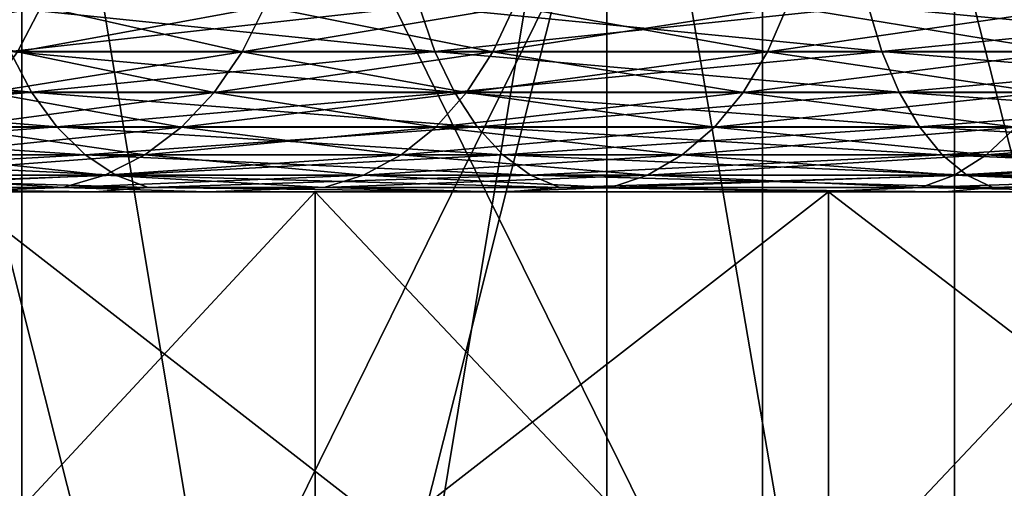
# Model space of a CAD drawing. Header units: metres. Extents: x -30 to 30, y -76 to 64.
# Tile 462 of 541: x -6.473 to -5.022, y 62.563 to 63.253. Entities that reach past the tile are written whole.
import ezdxf

# ---------------------------------------------------------------- set-up
doc = ezdxf.new("R2010")
doc.units = ezdxf.units.M
doc.layers.add('solid_508511', color=7, linetype='CONTINUOUS')

msp = doc.modelspace()

# ---------------------------------------------------------------- linework, layer by layer
at = {"layer": 'solid_508511'}
for points in [[(-6.890625, 58.5, -29.197933), (-6.890593, 64.5, -29.197941), (-5.378482, 64.5, -29.513924)], [(-5.378417, 58.5, -29.513939), (-6.890625, 58.5, -29.197933), (-5.378482, 64.5, -29.513924)], [(-6.890625, 58.5, 29.197933), (-5.378417, 58.5, 29.513939), (-6.890593, 64.5, 29.197941)], [(-5.378417, 58.5, 29.513939), (-5.378482, 64.5, 29.513924), (-6.890593, 64.5, 29.197941)], [(-5.09544, 61.599998, -27.023813), (-5.09545, 64.5, -27.023811), (-6.526494, 64.5, -26.714315)], [(-6.526484, 61.599998, -26.714321), (-5.09544, 61.599998, -27.023813), (-6.526494, 64.5, -26.714315)], [(-6.526484, 61.599998, 26.714321), (-6.526494, 64.5, 26.714315), (-5.09545, 64.5, 27.023811)], [(-5.09544, 61.599998, 27.023813), (-6.526484, 61.599998, 26.714321), (-5.09545, 64.5, 27.023811)], [(-5.378417, 58.5, -29.513939), (-5.378482, 64.5, -29.513924), (-3.851947, 64.5, -29.75168)], [(-3.851946, 58.5, 29.75168), (-3.851947, 64.5, 29.75168), (-5.378482, 64.5, 29.513924)], [(-5.378417, 58.5, 29.513939), (-3.851946, 58.5, 29.75168), (-5.378482, 64.5, 29.513924)], [(-3.851946, 58.5, -29.75168), (-5.378417, 58.5, -29.513939), (-3.851947, 64.5, -29.75168)], [(-3.649952, 61.599998, -27.256702), (-3.649901, 64.5, -27.25671), (-5.09545, 64.5, -27.023811)], [(-5.09544, 61.599998, -27.023813), (-3.649952, 61.599998, -27.256702), (-5.09545, 64.5, -27.023811)], [(-5.09544, 61.599998, 27.023813), (-5.09545, 64.5, 27.023811), (-3.649901, 64.5, 27.25671)], [(-3.649952, 61.599998, 27.256702), (-5.09544, 61.599998, 27.023813), (-3.649901, 64.5, 27.25671)], [(-6.469814, 58.799999, 11.848692), (-6.469815, 64, 11.848692), (-7.298605, 64, 11.356952)], [(-7.298604, 58.799999, 11.356953), (-6.469814, 58.799999, 11.848692), (-7.298605, 64, 11.356952)], [(-7.298604, 58.799999, -11.356953), (-7.298604, 64, -11.356953), (-6.469814, 64, -11.848692)], [(-6.469814, 58.799999, -11.848692), (-7.298604, 58.799999, -11.356953), (-6.469814, 64, -11.848692)], [(-5.608002, 58.799999, 12.280078), (-5.608003, 64, 12.280078), (-6.469815, 64, 11.848692)], [(-6.469814, 58.799999, 11.848692), (-5.608002, 58.799999, 12.280078), (-6.469815, 64, 11.848692)], [(-6.469814, 58.799999, -11.848692), (-6.469814, 64, -11.848692), (-5.608002, 64, -12.280078)], [(-5.608002, 58.799999, -12.280078), (-6.469814, 58.799999, -11.848692), (-5.608002, 64, -12.280078)], [(-4.717698, 58.799999, 12.648847), (-4.717699, 64, 12.648847), (-5.608003, 64, 12.280078)], [(-5.608002, 58.799999, 12.280078), (-4.717698, 58.799999, 12.648847), (-5.608003, 64, 12.280078)], [(-5.608002, 58.799999, -12.280078), (-5.608002, 64, -12.280078), (-4.717698, 64, -12.648847)], [(-4.717698, 58.799999, -12.648847), (-5.608002, 58.799999, -12.280078), (-4.717698, 64, -12.648847)], [(-6.441328, 63.272865, -3.947251), (-6.476339, 63.205917, -3.968706), (-6.767756, 63.205917, -3.448344)], [(-6.731169, 63.272865, -3.429702), (-6.441328, 63.272865, -3.947251), (-6.767756, 63.205917, -3.448344)], [(-6.441328, 63.272865, 3.947251), (-6.731169, 63.272865, 3.429702), (-6.476339, 63.205917, 3.968706)], [(-5.861198, 63.206425, -8.596799), (-5.884282, 63.273426, -8.630656), (-6.512798, 63.273426, -8.16679)], [(-6.487249, 63.206425, -8.134752), (-5.861198, 63.206425, -8.596799), (-6.512798, 63.273426, -8.16679)], [(-6.487249, 63.206425, 8.134752), (-6.512798, 63.273426, 8.16679), (-5.884282, 63.273426, 8.630656)], [(-5.861198, 63.206425, 8.596799), (-6.487249, 63.206425, 8.134752), (-5.884282, 63.273426, 8.630656)], [(-6.111774, 63.272865, -4.440464), (-6.144994, 63.205917, -4.464599), (-6.476339, 63.205917, -3.968706)], [(-6.441328, 63.272865, -3.947251), (-6.111774, 63.272865, -4.440464), (-6.476339, 63.205917, -3.968706)], [(-6.441328, 63.272865, 3.947251), (-6.476339, 63.205917, 3.968706), (-6.144994, 63.205917, 4.464599)], [(-6.111774, 63.272865, 4.440464), (-6.441328, 63.272865, 3.947251), (-6.144994, 63.205917, 4.464599)], [(-5.744539, 63.272865, -4.9063), (-5.775763, 63.205917, -4.932967), (-6.144994, 63.205917, -4.464599)], [(-6.111774, 63.272865, -4.440464), (-5.744539, 63.272865, -4.9063), (-6.144994, 63.205917, -4.464599)], [(-6.111774, 63.272865, 4.440464), (-6.144994, 63.205917, 4.464599), (-5.775763, 63.205917, 4.932967)], [(-5.744539, 63.272865, 4.9063), (-6.111774, 63.272865, 4.440464), (-5.775763, 63.205917, 4.932967)], [(-5.20237, 63.206425, -9.010769), (-5.222858, 63.273426, -9.046256), (-5.884282, 63.273426, -8.630656)], [(-5.861198, 63.206425, -8.596799), (-5.20237, 63.206425, -9.010769), (-5.884282, 63.273426, -8.630656)], [(-5.861198, 63.206425, 8.596799), (-5.884282, 63.273426, 8.630656), (-5.222858, 63.273426, 9.046256)], [(-5.20237, 63.206425, 9.010769), (-5.861198, 63.206425, 8.596799), (-5.222858, 63.273426, 9.046256)], [(-5.341887, 63.272865, -5.341887), (-5.370922, 63.205917, -5.370922), (-5.775763, 63.205917, -4.932967)], [(-5.744539, 63.272865, -4.9063), (-5.341887, 63.272865, -5.341887), (-5.775763, 63.205917, -4.932967)], [(-5.744539, 63.272865, 4.9063), (-5.775763, 63.205917, 4.932967), (-5.370922, 63.205917, 5.370922)], [(-5.341887, 63.272865, 5.341887), (-5.744539, 63.272865, 4.9063), (-5.370922, 63.205917, 5.370922)], [(-4.9063, 63.272865, -5.744539), (-4.932967, 63.205917, -5.775763), (-5.370922, 63.205917, -5.370922)], [(-5.341887, 63.272865, -5.341887), (-4.9063, 63.272865, -5.744539), (-5.370922, 63.205917, -5.370922)], [(-5.341887, 63.272865, 5.341887), (-5.370922, 63.205917, 5.370922), (-4.932967, 63.205917, 5.775763)], [(-4.9063, 63.272865, 5.744539), (-5.341887, 63.272865, 5.341887), (-4.932967, 63.205917, 5.775763)], [(-4.514447, 63.206425, -9.374346), (-4.532227, 63.273426, -9.411265), (-5.222858, 63.273426, -9.046256)], [(-5.20237, 63.206425, -9.010769), (-4.514447, 63.206425, -9.374346), (-5.222858, 63.273426, -9.046256)], [(-5.20237, 63.206425, 9.010769), (-5.222858, 63.273426, 9.046256), (-4.532227, 63.273426, 9.411265)], [(-4.514447, 63.206425, 9.374346), (-5.20237, 63.206425, 9.010769), (-4.532227, 63.273426, 9.411265)], [(-6.455473, 63.146667, -8.094908), (-6.487249, 63.206425, -8.134752), (-7.07702, 63.206425, -7.627213)], [(-7.042356, 63.146667, -7.589855), (-6.455473, 63.146667, -8.094908), (-7.07702, 63.206425, -7.627213)], [(-6.455473, 63.146667, 8.094908), (-7.042356, 63.146667, 7.589855), (-6.487249, 63.206425, 8.134752)], [(-6.144994, 63.205917, -4.464599), (-6.186285, 63.146225, -4.494599), (-6.519857, 63.146225, -3.995373)], [(-6.476339, 63.205917, -3.968706), (-6.144994, 63.205917, -4.464599), (-6.519857, 63.146225, -3.995373)], [(-6.476339, 63.205917, 3.968706), (-6.519857, 63.146225, 3.995373), (-6.186285, 63.146225, 4.494599)], [(-5.832489, 63.146667, -8.55469), (-5.861198, 63.206425, -8.596799), (-6.487249, 63.206425, -8.134752)], [(-6.455473, 63.146667, -8.094908), (-5.832489, 63.146667, -8.55469), (-6.487249, 63.206425, -8.134752)], [(-6.455473, 63.146667, 8.094908), (-6.487249, 63.206425, 8.134752), (-5.861198, 63.206425, 8.596799)], [(-6.144994, 63.205917, 4.464599), (-6.476339, 63.205917, 3.968706), (-6.186285, 63.146225, 4.494599)], [(-5.832489, 63.146667, 8.55469), (-6.455473, 63.146667, 8.094908), (-5.861198, 63.206425, 8.596799)], [(-5.775763, 63.205917, -4.932967), (-5.814573, 63.146225, -4.966114), (-6.186285, 63.146225, -4.494599)], [(-6.144994, 63.205917, -4.464599), (-5.775763, 63.205917, -4.932967), (-6.186285, 63.146225, -4.494599)], [(-6.144994, 63.205917, 4.464599), (-6.186285, 63.146225, 4.494599), (-5.814573, 63.146225, 4.966114)], [(-5.775763, 63.205917, 4.932967), (-6.144994, 63.205917, 4.464599), (-5.814573, 63.146225, 4.966114)], [(-5.176888, 63.146667, -8.966633), (-5.20237, 63.206425, -9.010769), (-5.861198, 63.206425, -8.596799)], [(-5.832489, 63.146667, -8.55469), (-5.176888, 63.146667, -8.966633), (-5.861198, 63.206425, -8.596799)], [(-5.832489, 63.146667, 8.55469), (-5.861198, 63.206425, 8.596799), (-5.20237, 63.206425, 9.010769)], [(-5.176888, 63.146667, 8.966633), (-5.832489, 63.146667, 8.55469), (-5.20237, 63.206425, 9.010769)], [(-5.370922, 63.205917, -5.370922), (-5.407012, 63.146225, -5.407012), (-5.814573, 63.146225, -4.966114)], [(-5.775763, 63.205917, -4.932967), (-5.370922, 63.205917, -5.370922), (-5.814573, 63.146225, -4.966114)], [(-5.775763, 63.205917, 4.932967), (-5.814573, 63.146225, 4.966114), (-5.407012, 63.146225, 5.407012)], [(-5.370922, 63.205917, 5.370922), (-5.775763, 63.205917, 4.932967), (-5.407012, 63.146225, 5.407012)], [(-4.932967, 63.205917, -5.775763), (-4.966114, 63.146225, -5.814573), (-5.407012, 63.146225, -5.407012)], [(-5.370922, 63.205917, -5.370922), (-4.932967, 63.205917, -5.775763), (-5.407012, 63.146225, -5.407012)], [(-5.370922, 63.205917, 5.370922), (-5.407012, 63.146225, 5.407012), (-4.966114, 63.146225, 5.814573)], [(-4.932967, 63.205917, 5.775763), (-5.370922, 63.205917, 5.370922), (-4.966114, 63.146225, 5.814573)], [(-4.492335, 63.146667, -9.328429), (-4.514447, 63.206425, -9.374346), (-5.20237, 63.206425, -9.010769)], [(-5.176888, 63.146667, -8.966633), (-4.492335, 63.146667, -9.328429), (-5.20237, 63.206425, -9.010769)], [(-5.176888, 63.146667, 8.966633), (-5.20237, 63.206425, 9.010769), (-4.514447, 63.206425, 9.374346)], [(-4.492335, 63.146667, 9.328429), (-5.176888, 63.146667, 8.966633), (-4.514447, 63.206425, 9.374346)], [(-6.418256, 63.095631, -8.048239), (-6.455473, 63.146667, -8.094908), (-7.042356, 63.146667, -7.589855)], [(-7.001755, 63.095631, -7.546097), (-6.418256, 63.095631, -8.048239), (-7.042356, 63.146667, -7.589855)], [(-7.001755, 63.095631, 7.546097), (-7.042356, 63.146667, 7.589855), (-6.455473, 63.146667, 8.094908)], [(-6.418256, 63.095631, 8.048239), (-7.001755, 63.095631, 7.546097), (-6.455473, 63.146667, 8.094908)], [(-6.186285, 63.146225, -4.494599), (-6.234629, 63.095261, -4.529723), (-6.570807, 63.095261, -4.026596)], [(-6.519857, 63.146225, -3.995373), (-6.186285, 63.146225, -4.494599), (-6.570807, 63.095261, -4.026596)], [(-6.519857, 63.146225, 3.995373), (-6.570807, 63.095261, 4.026596), (-6.234629, 63.095261, 4.529723)], [(-6.186285, 63.146225, 4.494599), (-6.519857, 63.146225, 3.995373), (-6.234629, 63.095261, 4.529723)], [(-5.798863, 63.095631, -8.505371), (-5.832489, 63.146667, -8.55469), (-6.455473, 63.146667, -8.094908)], [(-6.418256, 63.095631, -8.048239), (-5.798863, 63.095631, -8.505371), (-6.455473, 63.146667, -8.094908)], [(-6.418256, 63.095631, 8.048239), (-6.455473, 63.146667, 8.094908), (-5.832489, 63.146667, 8.55469)], [(-5.798863, 63.095631, 8.505371), (-6.418256, 63.095631, 8.048239), (-5.832489, 63.146667, 8.55469)], [(-5.814573, 63.146225, -4.966114), (-5.860012, 63.095261, -5.004923), (-6.234629, 63.095261, -4.529723)], [(-6.186285, 63.146225, -4.494599), (-5.814573, 63.146225, -4.966114), (-6.234629, 63.095261, -4.529723)], [(-6.186285, 63.146225, 4.494599), (-6.234629, 63.095261, 4.529723), (-5.860012, 63.095261, 5.004923)], [(-5.814573, 63.146225, 4.966114), (-6.186285, 63.146225, 4.494599), (-5.860012, 63.095261, 5.004923)], [(-5.407012, 63.146225, -5.407012), (-5.449265, 63.095261, -5.449265), (-5.860012, 63.095261, -5.004923)], [(-5.814573, 63.146225, -4.966114), (-5.407012, 63.146225, -5.407012), (-5.860012, 63.095261, -5.004923)], [(-5.814573, 63.146225, 4.966114), (-5.860012, 63.095261, 5.004923), (-5.449265, 63.095261, 5.449265)], [(-5.147042, 63.095631, -8.914938), (-5.176888, 63.146667, -8.966633), (-5.832489, 63.146667, -8.55469)], [(-5.798863, 63.095631, -8.505371), (-5.147042, 63.095631, -8.914938), (-5.832489, 63.146667, -8.55469)], [(-5.798863, 63.095631, 8.505371), (-5.832489, 63.146667, 8.55469), (-5.176888, 63.146667, 8.966633)], [(-5.407012, 63.146225, 5.407012), (-5.814573, 63.146225, 4.966114), (-5.449265, 63.095261, 5.449265)], [(-5.147042, 63.095631, 8.914938), (-5.798863, 63.095631, 8.505371), (-5.176888, 63.146667, 8.966633)], [(-4.966114, 63.146225, -5.814573), (-5.004923, 63.095261, -5.860012), (-5.449265, 63.095261, -5.449265)], [(-5.407012, 63.146225, -5.407012), (-4.966114, 63.146225, -5.814573), (-5.449265, 63.095261, -5.449265)], [(-5.407012, 63.146225, 5.407012), (-5.449265, 63.095261, 5.449265), (-5.004923, 63.095261, 5.860012)], [(-4.966114, 63.146225, 5.814573), (-5.407012, 63.146225, 5.407012), (-5.004923, 63.095261, 5.860012)], [(-4.466435, 63.095631, -9.274649), (-4.492335, 63.146667, -9.328429), (-5.176888, 63.146667, -8.966633)], [(-5.147042, 63.095631, -8.914938), (-4.466435, 63.095631, -9.274649), (-5.176888, 63.146667, -8.966633)], [(-5.147042, 63.095631, 8.914938), (-5.176888, 63.146667, 8.966633), (-4.492335, 63.146667, 9.328429)], [(-4.466435, 63.095631, 9.274649), (-5.147042, 63.095631, 8.914938), (-4.492335, 63.146667, 9.328429)], [(-6.376514, 63.054569, -7.995896), (-6.418256, 63.095631, -8.048239), (-7.001755, 63.095631, -7.546097)], [(-6.956219, 63.054569, -7.497021), (-6.376514, 63.054569, -7.995896), (-7.001755, 63.095631, -7.546097)], [(-6.956219, 63.054569, 7.497021), (-7.001755, 63.095631, 7.546097), (-6.418256, 63.095631, 8.048239)], [(-6.376514, 63.054569, 7.995896), (-6.956219, 63.054569, 7.497021), (-6.418256, 63.095631, 8.048239)], [(-6.234629, 63.095261, -4.529723), (-6.288833, 63.054283, -4.569104), (-6.627934, 63.054283, -4.061603)], [(-6.570807, 63.095261, -4.026596), (-6.234629, 63.095261, -4.529723), (-6.627934, 63.054283, -4.061603)], [(-6.570807, 63.095261, 4.026596), (-6.627934, 63.054283, 4.061603), (-6.288833, 63.054283, 4.569104)], [(-6.234629, 63.095261, 4.529723), (-6.570807, 63.095261, 4.026596), (-6.288833, 63.054283, 4.569104)], [(-5.76115, 63.054569, -8.450056), (-5.798863, 63.095631, -8.505371), (-6.418256, 63.095631, -8.048239)], [(-6.376514, 63.054569, -7.995896), (-5.76115, 63.054569, -8.450056), (-6.418256, 63.095631, -8.048239)], [(-6.376514, 63.054569, 7.995896), (-6.418256, 63.095631, 8.048239), (-5.798863, 63.095631, 8.505371)], [(-5.76115, 63.054569, 8.450056), (-6.376514, 63.054569, 7.995896), (-5.798863, 63.095631, 8.505371)], [(-5.860012, 63.095261, -5.004923), (-5.910959, 63.054283, -5.048436), (-6.288833, 63.054283, -4.569104)], [(-6.234629, 63.095261, -4.529723), (-5.860012, 63.095261, -5.004923), (-6.288833, 63.054283, -4.569104)], [(-6.234629, 63.095261, 4.529723), (-6.288833, 63.054283, 4.569104), (-5.910959, 63.054283, 5.048436)], [(-5.860012, 63.095261, 5.004923), (-6.234629, 63.095261, 4.529723), (-5.910959, 63.054283, 5.048436)], [(-5.449265, 63.095261, -5.449265), (-5.496641, 63.054283, -5.496641), (-5.910959, 63.054283, -5.048436)], [(-5.860012, 63.095261, -5.004923), (-5.449265, 63.095261, -5.449265), (-5.910959, 63.054283, -5.048436)], [(-5.860012, 63.095261, 5.004923), (-5.910959, 63.054283, 5.048436), (-5.496641, 63.054283, 5.496641)], [(-5.449265, 63.095261, 5.449265), (-5.860012, 63.095261, 5.004923), (-5.496641, 63.054283, 5.496641)], [(-5.113568, 63.054569, -8.856959), (-5.147042, 63.095631, -8.914938), (-5.798863, 63.095631, -8.505371)], [(-5.76115, 63.054569, -8.450056), (-5.113568, 63.054569, -8.856959), (-5.798863, 63.095631, -8.505371)], [(-5.76115, 63.054569, 8.450056), (-5.798863, 63.095631, 8.505371), (-5.147042, 63.095631, 8.914938)], [(-5.113568, 63.054569, 8.856959), (-5.76115, 63.054569, 8.450056), (-5.147042, 63.095631, 8.914938)], [(-5.004923, 63.095261, -5.860012), (-5.048436, 63.054283, -5.910959), (-5.496641, 63.054283, -5.496641)], [(-5.449265, 63.095261, -5.449265), (-5.004923, 63.095261, -5.860012), (-5.496641, 63.054283, -5.496641)], [(-5.449265, 63.095261, 5.449265), (-5.496641, 63.054283, 5.496641), (-5.048436, 63.054283, 5.910959)], [(-5.004923, 63.095261, 5.860012), (-5.449265, 63.095261, 5.449265), (-5.048436, 63.054283, 5.910959)], [(-4.437387, 63.054569, -9.214331), (-4.466435, 63.095631, -9.274649), (-5.147042, 63.095631, -8.914938)], [(-5.113568, 63.054569, -8.856959), (-4.437387, 63.054569, -9.214331), (-5.147042, 63.095631, -8.914938)], [(-5.113568, 63.054569, 8.856959), (-5.147042, 63.095631, 8.914938), (-4.466435, 63.095631, 9.274649)], [(-4.437387, 63.054569, 9.214331), (-5.113568, 63.054569, 8.856959), (-4.466435, 63.095631, 9.274649)], [(-4.529723, 63.095261, -6.234629), (-4.569104, 63.054283, -6.288833), (-5.048436, 63.054283, -5.910959)], [(-5.004923, 63.095261, -5.860012), (-4.529723, 63.095261, -6.234629), (-5.048436, 63.054283, -5.910959)], [(-5.004923, 63.095261, 5.860012), (-5.048436, 63.054283, 5.910959), (-4.569104, 63.054283, 6.288833)], [(-6.331279, 63.024494, -7.939173), (-6.376514, 63.054569, -7.995896), (-6.956219, 63.054569, -7.497021)], [(-6.906871, 63.024494, -7.443836), (-6.331279, 63.024494, -7.939173), (-6.956219, 63.054569, -7.497021)], [(-6.906871, 63.024494, 7.443836), (-6.956219, 63.054569, 7.497021), (-6.376514, 63.054569, 7.995896)], [(-6.331279, 63.024494, 7.939173), (-6.906871, 63.024494, 7.443836), (-6.376514, 63.054569, 7.995896)], [(-6.288833, 63.054283, -4.569104), (-6.347559, 63.024303, -4.611772), (-6.689827, 63.024303, -4.099531)], [(-6.627934, 63.054283, -4.061603), (-6.288833, 63.054283, -4.569104), (-6.689827, 63.024303, -4.099531)], [(-6.627934, 63.054283, 4.061603), (-6.689827, 63.024303, 4.099531), (-6.347559, 63.024303, 4.611772)], [(-6.288833, 63.054283, 4.569104), (-6.627934, 63.054283, 4.061603), (-6.347559, 63.024303, 4.611772)], [(-5.72028, 63.024494, -8.39011), (-5.76115, 63.054569, -8.450056), (-6.376514, 63.054569, -7.995896)], [(-6.331279, 63.024494, -7.939173), (-5.72028, 63.024494, -8.39011), (-6.376514, 63.054569, -7.995896)], [(-6.331279, 63.024494, 7.939173), (-6.376514, 63.054569, 7.995896), (-5.76115, 63.054569, 8.450056)], [(-5.910959, 63.054283, -5.048436), (-5.966156, 63.024303, -5.095579), (-6.347559, 63.024303, -4.611772)], [(-6.288833, 63.054283, -4.569104), (-5.910959, 63.054283, -5.048436), (-6.347559, 63.024303, -4.611772)], [(-6.288833, 63.054283, 4.569104), (-6.347559, 63.024303, 4.611772), (-5.966156, 63.024303, 5.095579)], [(-5.72028, 63.024494, 8.39011), (-6.331279, 63.024494, 7.939173), (-5.76115, 63.054569, 8.450056)], [(-5.910959, 63.054283, 5.048436), (-6.288833, 63.054283, 4.569104), (-5.966156, 63.024303, 5.095579)], [(-5.496641, 63.054283, -5.496641), (-5.54797, 63.024303, -5.54797), (-5.966156, 63.024303, -5.095579)], [(-5.910959, 63.054283, -5.048436), (-5.496641, 63.054283, -5.496641), (-5.966156, 63.024303, -5.095579)], [(-5.910959, 63.054283, 5.048436), (-5.966156, 63.024303, 5.095579), (-5.54797, 63.024303, 5.54797)], [(-5.496641, 63.054283, 5.496641), (-5.910959, 63.054283, 5.048436), (-5.54797, 63.024303, 5.54797)], [(-5.077291, 63.024494, -8.794127), (-5.113568, 63.054569, -8.856959), (-5.76115, 63.054569, -8.450056)], [(-5.72028, 63.024494, -8.39011), (-5.077291, 63.024494, -8.794127), (-5.76115, 63.054569, -8.450056)], [(-5.72028, 63.024494, 8.39011), (-5.76115, 63.054569, 8.450056), (-5.113568, 63.054569, 8.856959)], [(-5.077291, 63.024494, 8.794127), (-5.72028, 63.024494, 8.39011), (-5.113568, 63.054569, 8.856959)], [(-5.048436, 63.054283, -5.910959), (-5.095579, 63.024303, -5.966156), (-5.54797, 63.024303, -5.54797)], [(-5.496641, 63.054283, -5.496641), (-5.048436, 63.054283, -5.910959), (-5.54797, 63.024303, -5.54797)], [(-5.496641, 63.054283, 5.496641), (-5.54797, 63.024303, 5.54797), (-5.095579, 63.024303, 5.966156)], [(-5.048436, 63.054283, 5.910959), (-5.496641, 63.054283, 5.496641), (-5.095579, 63.024303, 5.966156)], [(-4.405909, 63.024494, -9.148963), (-4.437387, 63.054569, -9.214331), (-5.113568, 63.054569, -8.856959)], [(-5.077291, 63.024494, -8.794127), (-4.405909, 63.024494, -9.148963), (-5.113568, 63.054569, -8.856959)], [(-5.077291, 63.024494, 8.794127), (-5.113568, 63.054569, 8.856959), (-4.437387, 63.054569, 9.214331)], [(-4.569104, 63.054283, -6.288833), (-4.611772, 63.024303, -6.347559), (-5.095579, 63.024303, -5.966156)], [(-5.048436, 63.054283, -5.910959), (-4.569104, 63.054283, -6.288833), (-5.095579, 63.024303, -5.966156)], [(-5.048436, 63.054283, 5.910959), (-5.095579, 63.024303, 5.966156), (-4.611772, 63.024303, 6.347559)], [(-4.405909, 63.024494, 9.148963), (-5.077291, 63.024494, 8.794127), (-4.437387, 63.054569, 9.214331)], [(-4.569104, 63.054283, 6.288833), (-5.048436, 63.054283, 5.910959), (-4.611772, 63.024303, 6.347559)], [(-6.283666, 63.006157, -7.879467), (-6.331279, 63.024494, -7.939173), (-6.906871, 63.024494, -7.443836)], [(-6.854928, 63.006157, -7.387856), (-6.283666, 63.006157, -7.879467), (-6.906871, 63.024494, -7.443836)], [(-6.854928, 63.006157, 7.387856), (-6.906871, 63.024494, 7.443836), (-6.331279, 63.024494, 7.939173)], [(-6.283666, 63.006157, 7.879467), (-6.854928, 63.006157, 7.387856), (-6.331279, 63.024494, 7.939173)], [(-6.347559, 63.024303, -4.611772), (-6.409359, 63.006058, -4.656672), (-6.75496, 63.006058, -4.139444)], [(-6.689827, 63.024303, -4.099531), (-6.347559, 63.024303, -4.611772), (-6.75496, 63.006058, -4.139444)], [(-6.689827, 63.024303, 4.099531), (-6.75496, 63.006058, 4.139444), (-6.409359, 63.006058, 4.656672)], [(-6.347559, 63.024303, 4.611772), (-6.689827, 63.024303, 4.099531), (-6.409359, 63.006058, 4.656672)], [(-5.966156, 63.024303, -5.095579), (-6.024243, 63.006058, -5.145189), (-6.409359, 63.006058, -4.656672)], [(-6.347559, 63.024303, -4.611772), (-5.966156, 63.024303, -5.095579), (-6.409359, 63.006058, -4.656672)], [(-6.347559, 63.024303, 4.611772), (-6.409359, 63.006058, 4.656672), (-6.024243, 63.006058, 5.145189)], [(-5.966156, 63.024303, 5.095579), (-6.347559, 63.024303, 4.611772), (-6.024243, 63.006058, 5.145189)], [(-5.677262, 63.006157, -8.327014), (-5.72028, 63.024494, -8.39011), (-6.331279, 63.024494, -7.939173)], [(-6.283666, 63.006157, -7.879467), (-5.677262, 63.006157, -8.327014), (-6.331279, 63.024494, -7.939173)], [(-6.283666, 63.006157, 7.879467), (-6.331279, 63.024494, 7.939173), (-5.72028, 63.024494, 8.39011)], [(-5.677262, 63.006157, 8.327014), (-6.283666, 63.006157, 7.879467), (-5.72028, 63.024494, 8.39011)], [(-5.54797, 63.024303, -5.54797), (-5.601985, 63.006058, -5.601985), (-6.024243, 63.006058, -5.145189)], [(-5.966156, 63.024303, -5.095579), (-5.54797, 63.024303, -5.54797), (-6.024243, 63.006058, -5.145189)], [(-5.966156, 63.024303, 5.095579), (-6.024243, 63.006058, 5.145189), (-5.601985, 63.006058, 5.601985)], [(-5.54797, 63.024303, 5.54797), (-5.966156, 63.024303, 5.095579), (-5.601985, 63.006058, 5.601985)], [(-5.039109, 63.006157, -8.727992), (-5.077291, 63.024494, -8.794127), (-5.72028, 63.024494, -8.39011)], [(-5.677262, 63.006157, -8.327014), (-5.039109, 63.006157, -8.727992), (-5.72028, 63.024494, -8.39011)], [(-5.677262, 63.006157, 8.327014), (-5.72028, 63.024494, 8.39011), (-5.077291, 63.024494, 8.794127)], [(-5.039109, 63.006157, 8.727992), (-5.677262, 63.006157, 8.327014), (-5.077291, 63.024494, 8.794127)], [(-5.095579, 63.024303, -5.966156), (-5.145189, 63.006058, -6.024243), (-5.601985, 63.006058, -5.601985)], [(-5.54797, 63.024303, -5.54797), (-5.095579, 63.024303, -5.966156), (-5.601985, 63.006058, -5.601985)], [(-5.54797, 63.024303, 5.54797), (-5.601985, 63.006058, 5.601985), (-5.145189, 63.006058, 6.024243)], [(-5.095579, 63.024303, 5.966156), (-5.54797, 63.024303, 5.54797), (-5.145189, 63.006058, 6.024243)], [(-4.611772, 63.024303, -6.347559), (-4.656672, 63.006058, -6.409359), (-5.145189, 63.006058, -6.024243)], [(-5.095579, 63.024303, -5.966156), (-4.611772, 63.024303, -6.347559), (-5.145189, 63.006058, -6.024243)], [(-5.095579, 63.024303, 5.966156), (-5.145189, 63.006058, 6.024243), (-4.656672, 63.006058, 6.409359)], [(-4.611772, 63.024303, 6.347559), (-5.095579, 63.024303, 5.966156), (-4.656672, 63.006058, 6.409359)], [(-4.372775, 63.006157, -9.08016), (-4.405909, 63.024494, -9.148963), (-5.077291, 63.024494, -8.794127)], [(-5.039109, 63.006157, -8.727992), (-4.372775, 63.006157, -9.08016), (-5.077291, 63.024494, -8.794127)], [(-5.039109, 63.006157, 8.727992), (-5.077291, 63.024494, 8.794127), (-4.405909, 63.024494, 9.148963)], [(-4.372775, 63.006157, 9.08016), (-5.039109, 63.006157, 8.727992), (-4.405909, 63.024494, 9.148963)], [(-6.854928, 63.006157, 7.387856), (-6.362129, 63, 7.715134), (-6.934041, 63, 7.205489)], [(-6.854928, 63.006157, -7.387856), (-6.934038, 63, -7.205491), (-6.362127, 63, -7.715136)], [(-6.283666, 63.006157, 7.879467), (-6.362129, 63, 7.715134), (-6.854928, 63.006157, 7.387856)], [(-6.854928, 63.006157, -7.387856), (-6.362127, 63, -7.715136), (-6.283666, 63.006157, -7.879467)], [(-6.75496, 63.006058, -4.139444), (-6.409359, 63.006058, -4.656672), (-6.583683, 63, -4.544789)], [(-6.409359, 63.006058, 4.656672), (-6.75496, 63.006058, 4.139444), (-6.583684, 63, 4.544788)], [(-6.409359, 63.006058, 4.656672), (-6.583684, 63, 4.544788), (-6.196578, 63, 5.059881)], [(-6.409359, 63.006058, -4.656672), (-6.196577, 63, -5.059882), (-6.583683, 63, -4.544789)], [(-6.409359, 63.006058, -4.656672), (-6.024243, 63.006058, -5.145189), (-6.196577, 63, -5.059882)], [(-6.024243, 63.006058, 5.145189), (-6.409359, 63.006058, 4.656672), (-6.196578, 63, 5.059881)], [(-6.283666, 63.006157, 7.879467), (-5.752808, 63, 8.179559), (-6.362129, 63, 7.715134)], [(-6.283666, 63.006157, -7.879467), (-6.362127, 63, -7.715136), (-5.752805, 63, -8.17956)], [(-5.677262, 63.006157, 8.327014), (-5.752808, 63, 8.179559), (-6.283666, 63.006157, 7.879467)], [(-6.283666, 63.006157, -7.879467), (-5.752805, 63, -8.17956), (-5.677262, 63.006157, -8.327014)], [(-6.024243, 63.006058, 5.145189), (-6.196578, 63, 5.059881), (-5.769271, 63, 5.542158)], [(-6.024243, 63.006058, -5.145189), (-5.76927, 63, -5.542158), (-6.196577, 63, -5.059882)], [(-6.024243, 63.006058, -5.145189), (-5.601985, 63.006058, -5.601985), (-5.76927, 63, -5.542158)], [(-5.601985, 63.006058, 5.601985), (-6.024243, 63.006058, 5.145189), (-5.769271, 63, 5.542158)], [(-5.601985, 63.006058, 5.601985), (-5.769271, 63, 5.542158), (-5.304579, 63, 5.988441)], [(-5.601985, 63.006058, -5.601985), (-5.304578, 63, -5.988441), (-5.76927, 63, -5.542158)], [(-5.677262, 63.006157, 8.327014), (-5.109794, 63, 8.595929), (-5.752808, 63, 8.179559)], [(-5.677262, 63.006157, -8.327014), (-5.752805, 63, -8.17956), (-5.109791, 63, -8.595931)], [(-5.039109, 63.006157, 8.727992), (-5.109794, 63, 8.595929), (-5.677262, 63.006157, 8.327014)], [(-5.677262, 63.006157, -8.327014), (-5.109791, 63, -8.595931), (-5.039109, 63.006157, -8.727992)], [(-5.601985, 63.006058, -5.601985), (-5.145189, 63.006058, -6.024243), (-5.304578, 63, -5.988441)], [(-5.145189, 63.006058, 6.024243), (-5.601985, 63.006058, 5.601985), (-5.304579, 63, 5.988441)], [(-5.145189, 63.006058, 6.024243), (-5.304579, 63, 5.988441), (-4.805418, 63, 6.395931)], [(-5.145189, 63.006058, -6.024243), (-4.805418, 63, -6.395932), (-5.304578, 63, -5.988441)], [(-5.145189, 63.006058, -6.024243), (-4.656672, 63.006058, -6.409359), (-4.805418, 63, -6.395932)], [(-4.656672, 63.006058, 6.409359), (-5.145189, 63.006058, 6.024243), (-4.805418, 63, 6.395931)], [(-5.039109, 63.006157, 8.727992), (-4.436737, 63, 8.961882), (-5.109794, 63, 8.595929)], [(-5.039109, 63.006157, -8.727992), (-5.109791, 63, -8.595931), (-4.436735, 63, -8.961883)], [(-4.372775, 63.006157, 9.08016), (-4.436737, 63, 8.961882), (-5.039109, 63.006157, 8.727992)], [(-5.039109, 63.006157, -8.727992), (-4.436735, 63, -8.961883), (-4.372775, 63.006157, -9.08016)], [(-3.976471, 63, -22.552107), (-7.339146, 63, -22.587591), (-8.616673, 63, -22.131775)], [(-5.281149, 63, -22.282715), (-3.976471, 63, -22.552107), (-8.616673, 63, -22.131775)], [(-6.567783, 63, -21.937963), (-5.281149, 63, -22.282715), (-8.616673, 63, -22.131775)], [(-5.281149, 63, 22.282715), (-8.616673, 63, 22.131775), (-7.339146, 63, 22.587591)], [(-5.281149, 63, 22.282715), (-6.567783, 63, 21.937963), (-8.616673, 63, 22.131775)], [(-7.339154, 61.599998, -22.587593), (-7.339146, 63, -22.587591), (-6.037673, 63, -22.96974)], [(-6.037685, 61.599998, -22.969738), (-7.339154, 61.599998, -22.587593), (-6.037673, 63, -22.96974)], [(-7.339154, 61.599998, 22.587593), (-6.037685, 61.599998, 22.969738), (-7.339146, 63, 22.587591)], [(-1.331483, 63, -22.861259), (-6.037673, 63, -22.96974), (-7.339146, 63, -22.587591)], [(-2.658568, 63, -22.745153), (-1.331483, 63, -22.861259), (-7.339146, 63, -22.587591)], [(-3.976471, 63, -22.552107), (-2.658568, 63, -22.745153), (-7.339146, 63, -22.587591)], [(-2.658568, 63, 22.745153), (-7.339146, 63, 22.587591), (-6.037673, 63, 22.96974)], [(-6.037685, 61.599998, 22.969738), (-6.037673, 63, 22.96974), (-7.339146, 63, 22.587591)], [(-3.976471, 63, 22.552107), (-5.281149, 63, 22.282715), (-7.339146, 63, 22.587591)], [(-2.658568, 63, 22.745153), (-3.976471, 63, 22.552107), (-7.339146, 63, 22.587591)], [(-6.928056, 63, 4.000251), (-6.934041, 63, 7.205489), (-6.362129, 63, 7.715134)], [(-6.583683, 63, -4.544789), (-6.362127, 63, -7.715136), (-6.934038, 63, -7.205491)], [(-6.583684, 63, 4.544788), (-6.928056, 63, 4.000251), (-6.362129, 63, 7.715134)], [(-6.196578, 63, 5.059881), (-6.583684, 63, 4.544788), (-6.362129, 63, 7.715134)], [(-6.583683, 63, -4.544789), (-6.196577, 63, -5.059882), (-6.362127, 63, -7.715136)], [(-6.567783, 62, 21.937963), (-6.567783, 63, 21.937963), (-5.281149, 63, 22.282715)], [(-6.567783, 62, 21.937963), (-5.281149, 63, 22.282715), (-5.281149, 62, 22.282715)], [(-5.281149, 62, -22.282715), (-5.281149, 63, -22.282715), (-6.567783, 63, -21.937963)], [(-6.567783, 62, -21.937963), (-5.281149, 62, -22.282715), (-6.567783, 63, -21.937963)], [(-6.196578, 63, 5.059881), (-6.362129, 63, 7.715134), (-5.752808, 63, 8.179559)], [(-5.76927, 63, -5.542158), (-5.752805, 63, -8.17956), (-6.362127, 63, -7.715136)], [(-6.196577, 63, -5.059882), (-5.76927, 63, -5.542158), (-6.362127, 63, -7.715136)], [(-5.769271, 63, 5.542158), (-6.196578, 63, 5.059881), (-5.752808, 63, 8.179559)], [(-6.037685, 61.599998, -22.969738), (-6.037673, 63, -22.96974), (-4.716556, 63, -23.276953)], [(-4.716524, 61.599998, -23.27696), (-6.037685, 61.599998, -22.969738), (-4.716556, 63, -23.276953)], [(-6.037685, 61.599998, 22.969738), (-4.716524, 61.599998, 23.27696), (-6.037673, 63, 22.96974)], [(4.716556, 63, -23.276953), (-4.716556, 63, -23.276953), (-6.037673, 63, -22.96974)], [(6.037673, 63, -22.96974), (4.716556, 63, -23.276953), (-6.037673, 63, -22.96974)], [(0, 63, -22.899994), (6.037673, 63, -22.96974), (-6.037673, 63, -22.96974)], [(-1.331483, 63, -22.861259), (0, 63, -22.899994), (-6.037673, 63, -22.96974)], [(-6.037673, 63, 22.96974), (-4.716556, 63, 23.276953), (6.037673, 63, 22.96974)], [(0, 63, 22.899994), (-6.037673, 63, 22.96974), (6.037673, 63, 22.96974)], [(-4.716524, 61.599998, 23.27696), (-4.716556, 63, 23.276953), (-6.037673, 63, 22.96974)], [(-1.331483, 63, 22.861259), (-2.658568, 63, 22.745153), (-6.037673, 63, 22.96974)], [(0, 63, 22.899994), (-1.331483, 63, 22.861259), (-6.037673, 63, 22.96974)], [(-5.304579, 63, 5.988441), (-5.769271, 63, 5.542158), (-5.752808, 63, 8.179559)], [(-5.76927, 63, -5.542158), (-5.304578, 63, -5.988441), (-5.752805, 63, -8.17956)], [(-5.304579, 63, 5.988441), (-5.752808, 63, 8.179559), (-5.109794, 63, 8.595929)], [(-5.304578, 63, -5.988441), (-5.109791, 63, -8.595931), (-5.752805, 63, -8.17956)], [(-4.805418, 63, 6.395931), (-5.304579, 63, 5.988441), (-5.109794, 63, 8.595929)], [(-5.304578, 63, -5.988441), (-4.805418, 63, -6.395932), (-5.109791, 63, -8.595931)], [(-5.281149, 62, 22.282715), (-5.281149, 63, 22.282715), (-3.976471, 63, 22.552107)], [(-5.281149, 62, 22.282715), (-3.976471, 63, 22.552107), (-3.976471, 62, 22.552107)], [(-3.976471, 62, -22.552107), (-3.976471, 63, -22.552107), (-5.281149, 63, -22.282715)], [(-5.281149, 62, -22.282715), (-3.976471, 62, -22.552107), (-5.281149, 63, -22.282715)], [(-4.805418, 63, 6.395931), (-5.109794, 63, 8.595929), (-4.436737, 63, 8.961882)], [(-4.805418, 63, -6.395932), (-4.436735, 63, -8.961883), (-5.109791, 63, -8.595931)]]:
    msp.add_3dface(points, dxfattribs=at)

doc.saveas('drawing.dxf')
